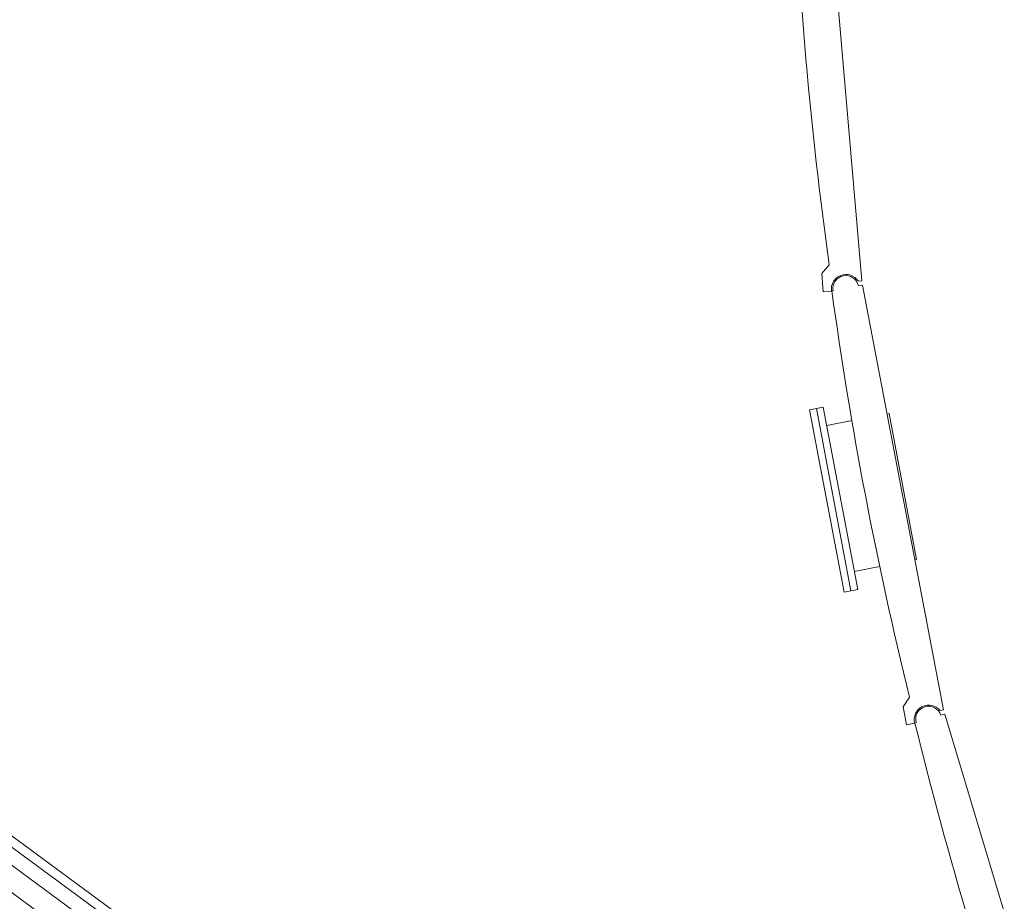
# Model space of a CAD drawing. Header units: metres. Extents: x 135583 to 135939, y 457896 to 458258.
# Tile 556 of 599: x 135739.9 to 135745.29, y 458184.78 to 458189.6. Entities that reach past the tile are written whole.
import ezdxf

# ---------------------------------------------------------------- set-up
doc = ezdxf.new("R2010")
doc.units = ezdxf.units.M
doc.linetypes.add('Hidden', pattern=[4, 2, -2])
doc.layers.add('NIEUWE INSTALLATIE', color=250, linetype='Continuous', lineweight=0)

msp = doc.modelspace()

# ---------------------------------------------------------------- linework, layer by layer
at = {"layer": 'NIEUWE INSTALLATIE'}
for p, q in [((135744.5062, 458188.1758), (135744.3026, 458190.533)), ((135744.242, 458181.8503), (135734.0878, 458189.3104)), ((135743.2731, 458182.6242), (135735.1159, 458188.6171)), ((135744.328, 458188.2633), (135744.287, 458188.2146)), ((135744.287, 458188.2146), (135744.2956, 458188.1149)), ((135744.4863, 458188.174), (135744.5062, 458188.1758)), ((135744.2956, 458188.1149), (135744.3405, 458188.1188)), ((135744.35, 458188.1207), (135744.3426, 458188.1193)), ((135744.5096, 458188.1513), (135744.4875, 458188.147)), ((135744.9544, 458185.8275), (135744.5096, 458188.1513)), ((135744.2583, 458187.4757), (135744.221, 458187.4686)), ((135744.4093, 458186.4713), (135744.221, 458187.4686)), ((135744.2956, 458187.4827), (135744.2583, 458187.4757)), ((135744.4467, 458186.4783), (135744.2583, 458187.4757)), ((135744.4467, 458186.4783), (135744.2583, 458187.4757)), ((135744.484, 458186.4854), (135744.2956, 458187.4827)), ((135744.6555, 458187.4479), (135744.6446, 458187.4459)), ((135744.6555, 458187.4479), (135744.7309, 458187.0485)), ((135744.4531, 458187.4097), (135744.3144, 458187.3835)), ((135744.7309, 458187.0485), (135744.8064, 458186.649)), ((135744.4653, 458186.5846), (135744.6057, 458186.6111)), ((135744.7975, 458186.6474), (135744.8064, 458186.649)), ((135744.4093, 458186.4713), (135744.4467, 458186.4783)), ((135744.4467, 458186.4783), (135744.484, 458186.4854)), ((135744.7682, 458185.8962), (135744.7324, 458185.8435)), ((135744.7324, 458185.8435), (135744.7512, 458185.7453)), ((135744.9348, 458185.8237), (135744.9544, 458185.8275)), ((135744.9603, 458185.8035), (135744.9388, 458185.797)), ((135745.6417, 458183.5377), (135744.9603, 458185.8035)), ((135744.7512, 458185.7453), (135744.7954, 458185.7538)), ((135744.8047, 458185.7567), (135744.7975, 458185.7545))]:
    msp.add_line(p, q, dxfattribs=at)
at = {"layer": 'NIEUWE INSTALLATIE', "linetype": 'Hidden'}
for p, q in [((135744.1302, 458181.8332), (135734.1049, 458189.1985)), ((135744.1302, 458181.8332), (135734.1049, 458189.1985)), ((135743.9624, 458181.8075), (135734.1306, 458189.0308)), ((135743.9624, 458181.8075), (135734.1306, 458189.0308)), ((135734.3617, 458188.923), (135744.0323, 458181.8182)), ((135734.3617, 458188.923), (135744.0323, 458181.8182))]:
    msp.add_line(p, q, dxfattribs=at)
at = {"layer": 'NIEUWE INSTALLATIE'}
for centre, radius, start, end in [((135765.4406, 458191.2223), 21.3189, 181.89224, 187.97839), ((135744.4187, 458188.1339), 0.07, 10.837, 190.837), ((135765.4646, 458191.0104), 21.3189, 187.79388, 193.88003), ((135744.8717, 458185.7768), 0.07, 16.7386, 196.7386), ((135765.5103, 458190.802), 21.3189, 193.69552, 199.78167)]:
    msp.add_arc(centre, radius, start, end, dxfattribs=at)
for centre, major_axis in [((135744.4197, 458188.1296), (0.0372, 0.0708)), ((135744.8732, 458185.7727), (0.0298, 0.0743))]:
    msp.add_ellipse(centre, major_axis=major_axis, ratio=1, start_param=5.785696, end_param=8.473804, dxfattribs=at)

doc.saveas('drawing.dxf')
